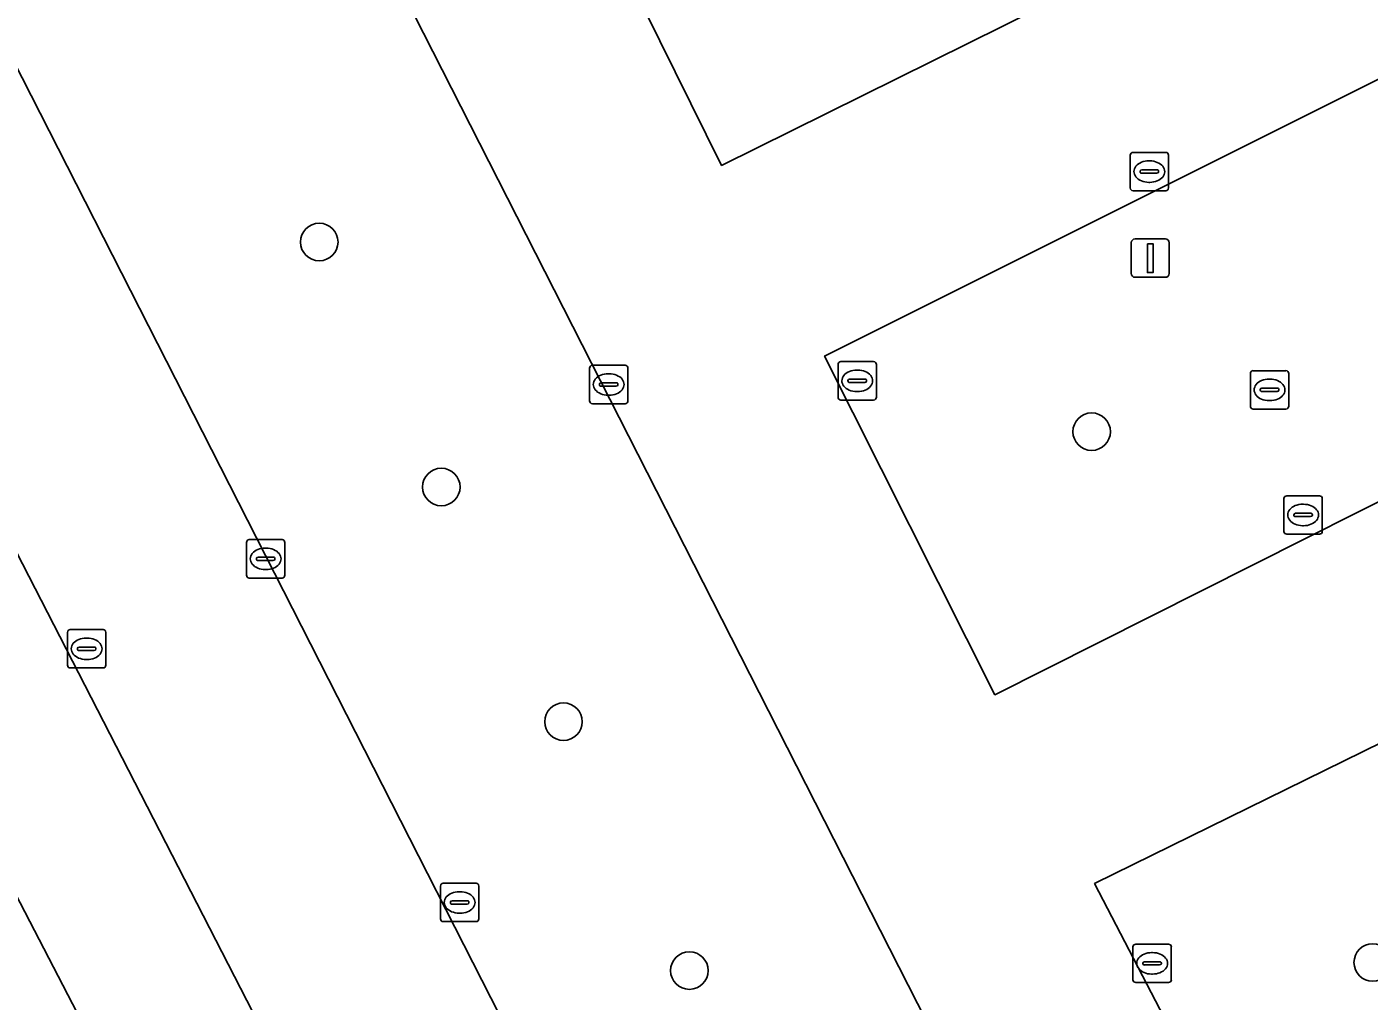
# Model space of a CAD drawing. Extents: x 158835 to 160077, y 386387 to 387778.
# Drawn here: x 159734.01 to 159768.98, y 387544.48 to 387569.85 of the extents above; entities that cross this region are included whole.
import ezdxf

# ---------------------------------------------------------------- set-up
doc = ezdxf.new("R2010")
doc.units = 0
for name, color, linetype in [('IMGEO_Boom', 7, 'Continuous'), ('IMGEO_Groenvoorziening', 7, 'Continuous'), ('IMGEO_Kolk', 7, 'Continuous'), ('IMGEO_Lichtmast', 7, 'Continuous'), ('IMGEO_Parkeervlak_open', 7, 'Continuous'), ('IMGEO_Rijbaan_lokaal_open', 7, 'Continuous'), ('IMGEO_Rioolput', 7, 'Continuous')]:
    doc.layers.add(name, color=color, linetype=linetype)

msp = doc.modelspace()

# ---------------------------------------------------------------- linework, layer by layer
at = {"layer": 'IMGEO_Boom'}
for centre in [(159741.624, 387564.246), (159761.747, 387559.307), (159744.803, 387557.866), (159747.986, 387551.755), (159769.071, 387545.484), (159751.267, 387545.273)]:
    msp.add_circle(centre, 0.489, dxfattribs=at)
at = {"layer": 'IMGEO_Groenvoorziening'}
msp.add_lwpolyline([(159751.991, 387503.85), (159753.045, 387504.509), (159755.09, 387505.792), (159752.662, 387510.527), (159744.226, 387526.982), (159729.246, 387555.865)], dxfattribs=at)
at = {"layer": 'IMGEO_Kolk'}
for p, q in [((159762.75, 387565.654), (159762.75, 387566.506)), ((159762.825, 387566.58), (159763.677, 387566.58)), ((159763.238, 387566.36), (159763.263, 387566.36)), ((159763.751, 387566.506), (159763.751, 387565.654)), ((159763.009, 387566.074), (159763.009, 387566.086)), ((159763.447, 387566.037), (159763.049, 387566.037)), ((159763.052, 387566.123), (159763.45, 387566.123)), ((159763.493, 387566.086), (159763.493, 387566.074)), ((159763.677, 387565.58), (159762.825, 387565.58)), ((159763.261, 387565.8), (159763.236, 387565.8)), ((159748.739, 387561.036), (159749.591, 387561.036)), ((159755.14, 387560.206), (159755.14, 387561.058)), ((159755.215, 387561.132), (159756.067, 387561.132)), ((159756.141, 387561.058), (159756.141, 387560.206)), ((159748.664, 387560.11), (159748.664, 387560.962)), ((159749.152, 387560.816), (159749.177, 387560.816)), ((159749.665, 387560.962), (159749.665, 387560.11)), ((159755.442, 387560.675), (159755.84, 387560.675)), ((159755.628, 387560.912), (159755.653, 387560.912)), ((159748.923, 387560.53), (159748.923, 387560.542)), ((159749.361, 387560.493), (159748.963, 387560.493)), ((159748.966, 387560.579), (159749.364, 387560.579)), ((159749.407, 387560.542), (159749.407, 387560.53)), ((159755.399, 387560.626), (159755.399, 387560.638)), ((159755.837, 387560.589), (159755.439, 387560.589)), ((159755.651, 387560.352), (159755.626, 387560.352)), ((159755.883, 387560.638), (159755.883, 387560.626)), ((159749.591, 387560.036), (159748.739, 387560.036)), ((159749.175, 387560.256), (159749.15, 387560.256)), ((159756.067, 387560.132), (159755.215, 387560.132)), ((159766.756, 387556.712), (159766.756, 387557.564)), ((159766.831, 387557.638), (159767.683, 387557.638)), ((159767.757, 387557.564), (159767.757, 387556.712)), ((159767.058, 387557.181), (159767.456, 387557.181)), ((159767.244, 387557.418), (159767.269, 387557.418)), ((159767.015, 387557.132), (159767.015, 387557.144)), ((159767.453, 387557.095), (159767.055, 387557.095)), ((159767.267, 387556.858), (159767.242, 387556.858)), ((159767.499, 387557.144), (159767.499, 387557.132)), ((159739.802, 387556.496), (159740.654, 387556.496)), ((159767.683, 387556.638), (159766.831, 387556.638)), ((159739.727, 387555.57), (159739.727, 387556.422)), ((159740.215, 387556.276), (159740.24, 387556.276)), ((159740.728, 387556.422), (159740.728, 387555.57)), ((159739.986, 387555.99), (159739.986, 387556.002)), ((159740.424, 387555.953), (159740.026, 387555.953)), ((159740.029, 387556.039), (159740.427, 387556.039)), ((159740.47, 387556.002), (159740.47, 387555.99)), ((159740.654, 387555.496), (159739.802, 387555.496)), ((159740.238, 387555.716), (159740.213, 387555.716)), ((159735.063, 387553.228), (159735.063, 387554.08)), ((159735.138, 387554.154), (159735.99, 387554.154)), ((159736.064, 387554.08), (159736.064, 387553.228)), ((159735.322, 387553.648), (159735.322, 387553.66)), ((159735.365, 387553.697), (159735.763, 387553.697)), ((159735.551, 387553.934), (159735.576, 387553.934)), ((159735.806, 387553.66), (159735.806, 387553.648)), ((159735.76, 387553.611), (159735.362, 387553.611)), ((159735.574, 387553.374), (159735.549, 387553.374)), ((159735.99, 387553.154), (159735.138, 387553.154)), ((159762.897, 387545.962), (159763.749, 387545.962)), ((159762.822, 387545.036), (159762.822, 387545.888)), ((159763.31, 387545.742), (159763.335, 387545.742)), ((159763.823, 387545.888), (159763.823, 387545.036)), ((159763.081, 387545.456), (159763.081, 387545.468)), ((159763.519, 387545.419), (159763.121, 387545.419)), ((159763.124, 387545.505), (159763.522, 387545.505)), ((159763.565, 387545.468), (159763.565, 387545.456)), ((159763.749, 387544.962), (159762.897, 387544.962)), ((159763.333, 387545.182), (159763.308, 387545.182))]:
    msp.add_line(p, q, dxfattribs=at)
for points in [[(159762.75, 387565.654), (159762.75, 387566.506)], [(159762.825, 387566.58), (159763.677, 387566.58)], [(159763.751, 387566.506), (159763.751, 387565.654)], [(159763.677, 387565.58), (159762.825, 387565.58)], [(159748.739, 387561.036), (159749.591, 387561.036)], [(159755.14, 387560.206), (159755.14, 387561.058)], [(159755.215, 387561.132), (159756.067, 387561.132)], [(159756.141, 387561.058), (159756.141, 387560.206)], [(159748.664, 387560.11), (159748.664, 387560.962)], [(159749.665, 387560.962), (159749.665, 387560.11)], [(159749.591, 387560.036), (159748.739, 387560.036)], [(159756.067, 387560.132), (159755.215, 387560.132)], [(159766.756, 387556.712), (159766.756, 387557.564)], [(159766.831, 387557.638), (159767.683, 387557.638)], [(159767.757, 387557.564), (159767.757, 387556.712)], [(159739.802, 387556.496), (159740.654, 387556.496)], [(159767.683, 387556.638), (159766.831, 387556.638)], [(159739.727, 387555.57), (159739.727, 387556.422)], [(159740.728, 387556.422), (159740.728, 387555.57)], [(159740.654, 387555.496), (159739.802, 387555.496)], [(159735.063, 387553.228), (159735.063, 387554.08)], [(159735.138, 387554.154), (159735.99, 387554.154)], [(159736.064, 387554.08), (159736.064, 387553.228)], [(159735.99, 387553.154), (159735.138, 387553.154)], [(159762.897, 387545.962), (159763.749, 387545.962)], [(159762.822, 387545.036), (159762.822, 387545.888)], [(159763.823, 387545.888), (159763.823, 387545.036)], [(159763.749, 387544.962), (159762.897, 387544.962)]]:
    msp.add_lwpolyline(points, dxfattribs=at)
for centre, radius, start, end in [((159762.827, 387566.504), 0.0765, 91.552, 178.448), ((159762.827, 387566.504), 0.0765, 91.552, 178.448), ((159763.675, 387566.504), 0.0765, 1.552, 88.448), ((159763.675, 387566.504), 0.0765, 1.552, 88.448), ((159763.049, 387566.083), 0.0403, 85.8775, 175.7526), ((159763.046, 387566.073), 0.0366, 178.938, 274.7102), ((159763.45, 387566.08), 0.043, 264.8664, 352.4533), ((159763.454, 387566.085), 0.0386, 1.7309, 96.639), ((159762.827, 387565.656), 0.0765, 181.552, 268.448), ((159762.827, 387565.656), 0.0765, 181.552, 268.448), ((159763.675, 387565.656), 0.0765, 271.552, 358.448), ((159763.675, 387565.656), 0.0765, 271.552, 358.448), ((159748.741, 387560.96), 0.0765, 91.552, 178.448), ((159748.741, 387560.96), 0.0765, 91.552, 178.448), ((159749.589, 387560.96), 0.0765, 1.552, 88.448), ((159749.589, 387560.96), 0.0765, 1.552, 88.448), ((159755.217, 387561.056), 0.0765, 91.552, 178.448), ((159755.217, 387561.056), 0.0765, 91.552, 178.448), ((159756.065, 387561.056), 0.0765, 1.552, 88.448), ((159756.065, 387561.056), 0.0765, 1.552, 88.448), ((159755.439, 387560.635), 0.0403, 85.8775, 175.7526), ((159755.844, 387560.637), 0.0386, 1.7309, 96.639), ((159748.963, 387560.539), 0.0403, 85.8775, 175.7526), ((159748.96, 387560.529), 0.0366, 178.938, 274.7102), ((159749.364, 387560.536), 0.043, 264.8664, 352.4533), ((159749.368, 387560.541), 0.0386, 1.7309, 96.639), ((159755.436, 387560.625), 0.0366, 178.938, 274.7102), ((159755.84, 387560.632), 0.043, 264.8664, 352.4533), ((159748.741, 387560.112), 0.0765, 181.552, 268.448), ((159748.741, 387560.112), 0.0765, 181.552, 268.448), ((159749.589, 387560.112), 0.0765, 271.552, 358.448), ((159749.589, 387560.112), 0.0765, 271.552, 358.448), ((159755.217, 387560.208), 0.0765, 181.552, 268.448), ((159755.217, 387560.208), 0.0765, 181.552, 268.448), ((159756.065, 387560.208), 0.0765, 271.552, 358.448), ((159756.065, 387560.208), 0.0765, 271.552, 358.448), ((159766.833, 387557.562), 0.0765, 91.552, 178.448), ((159766.833, 387557.562), 0.0765, 91.552, 178.448), ((159767.681, 387557.562), 0.0765, 1.552, 88.448), ((159767.681, 387557.562), 0.0765, 1.552, 88.448), ((159767.055, 387557.141), 0.0403, 85.8775, 175.7526), ((159767.46, 387557.143), 0.0386, 1.7309, 96.639), ((159767.052, 387557.131), 0.0366, 178.938, 274.7102), ((159767.456, 387557.138), 0.043, 264.8664, 352.4533), ((159739.804, 387556.42), 0.0765, 91.552, 178.448), ((159739.804, 387556.42), 0.0765, 91.552, 178.448), ((159740.652, 387556.42), 0.0765, 1.552, 88.448), ((159740.652, 387556.42), 0.0765, 1.552, 88.448), ((159766.833, 387556.714), 0.0765, 181.552, 268.448), ((159766.833, 387556.714), 0.0765, 181.552, 268.448), ((159767.681, 387556.714), 0.0765, 271.552, 358.448), ((159767.681, 387556.714), 0.0765, 271.552, 358.448), ((159740.026, 387555.999), 0.0403, 85.8775, 175.7526), ((159740.023, 387555.989), 0.0366, 178.938, 274.7102), ((159740.427, 387555.996), 0.043, 264.8664, 352.4533), ((159740.431, 387556.001), 0.0386, 1.7309, 96.639), ((159739.804, 387555.572), 0.0765, 181.552, 268.448), ((159739.804, 387555.572), 0.0765, 181.552, 268.448), ((159740.652, 387555.572), 0.0765, 271.552, 358.448), ((159740.652, 387555.572), 0.0765, 271.552, 358.448), ((159735.14, 387554.078), 0.0765, 91.552, 178.448), ((159735.14, 387554.078), 0.0765, 91.552, 178.448), ((159735.988, 387554.078), 0.0765, 1.552, 88.448), ((159735.988, 387554.078), 0.0765, 1.552, 88.448), ((159735.362, 387553.657), 0.0403, 85.8775, 175.7526), ((159735.767, 387553.659), 0.0386, 1.7309, 96.639), ((159735.359, 387553.647), 0.0366, 178.938, 274.7102), ((159735.763, 387553.654), 0.043, 264.8664, 352.4533), ((159735.14, 387553.23), 0.0765, 181.552, 268.448), ((159735.14, 387553.23), 0.0765, 181.552, 268.448), ((159735.988, 387553.23), 0.0765, 271.552, 358.448), ((159735.988, 387553.23), 0.0765, 271.552, 358.448), ((159762.899, 387545.886), 0.0765, 91.552, 178.448), ((159762.899, 387545.886), 0.0765, 91.552, 178.448), ((159763.747, 387545.886), 0.0765, 1.552, 88.448), ((159763.747, 387545.886), 0.0765, 1.552, 88.448), ((159763.121, 387545.465), 0.0403, 85.8775, 175.7526), ((159763.118, 387545.455), 0.0366, 178.938, 274.7102), ((159763.522, 387545.462), 0.043, 264.8664, 352.4533), ((159763.526, 387545.467), 0.0386, 1.7309, 96.639), ((159762.899, 387545.038), 0.0765, 181.552, 268.448), ((159762.899, 387545.038), 0.0765, 181.552, 268.448), ((159763.747, 387545.038), 0.0765, 271.552, 358.448), ((159763.747, 387545.038), 0.0765, 271.552, 358.448)]:
    msp.add_arc(centre, radius, start, end, dxfattribs=at)
for centre, major_axis, ratio, start_param, end_param in [((159763.237, 387566.08), (-0.387, 0.002), 0.722429, 4.712389, 7.853982), ((159763.262, 387566.08), (-0.39, 0.002), 0.717154, 1.570796, 4.712389), ((159749.151, 387560.536), (-0.387, 0.002), 0.722429, 4.712389, 7.853982), ((159749.176, 387560.536), (-0.39, 0.002), 0.717154, 1.570796, 4.712389), ((159755.627, 387560.632), (-0.387, 0.002), 0.722429, 4.712389, 7.853982), ((159755.652, 387560.632), (-0.39, 0.002), 0.717154, 1.570796, 4.712389), ((159767.243, 387557.138), (-0.387, 0.002), 0.722429, 4.712389, 7.853982), ((159767.268, 387557.138), (-0.39, 0.002), 0.717154, 1.570796, 4.712389), ((159740.214, 387555.996), (-0.387, 0.002), 0.722429, 4.712389, 7.853982), ((159740.239, 387555.996), (-0.39, 0.002), 0.717154, 1.570796, 4.712389), ((159735.55, 387553.654), (-0.387, 0.002), 0.722429, 4.712389, 7.853982), ((159735.575, 387553.654), (-0.39, 0.002), 0.717154, 1.570796, 4.712389), ((159763.309, 387545.462), (-0.387, 0.002), 0.722429, 4.712389, 7.853982), ((159763.334, 387545.462), (-0.39, 0.002), 0.717154, 1.570796, 4.712389)]:
    msp.add_ellipse(centre, major_axis=major_axis, ratio=ratio, start_param=start_param, end_param=end_param, dxfattribs=at)
at = {"layer": 'IMGEO_Lichtmast'}
for p, q in [((159762.78, 387563.427), (159762.78, 387564.227)), ((159762.78, 387564.227), (159762.78, 387563.427)), ((159762.88, 387564.327), (159763.67, 387564.327)), ((159763.67, 387564.327), (159762.88, 387564.327)), ((159763.77, 387564.227), (159763.77, 387563.427)), ((159763.77, 387563.427), (159763.77, 387564.227)), ((159763.67, 387563.327), (159762.88, 387563.327)), ((159762.88, 387563.327), (159763.67, 387563.327))]:
    msp.add_line(p, q, dxfattribs=at)
msp.add_lwpolyline([(159763.2, 387564.202), (159763.35, 387564.202), (159763.35, 387563.452), (159763.2, 387563.452), (159763.2, 387564.202)], dxfattribs=at)
for centre, start, end in [((159762.88, 387564.227), 90, 180), ((159762.88, 387564.227), 90, 180), ((159763.67, 387564.227), 0, 90), ((159763.67, 387564.227), 360, 90), ((159762.88, 387563.427), 180, 270), ((159762.88, 387563.427), 180, 270), ((159763.67, 387563.427), 270, 0), ((159763.67, 387563.427), 270, 0)]:
    msp.add_arc(centre, 0.1, start, end, dxfattribs=at)
at = {"layer": 'IMGEO_Parkeervlak_open'}
for points in [[(159730.973, 387595.918), (159722.143, 387591.553), (159758.299, 387520.623), (159766.682, 387525.812)], [(159763.329, 387582.924), (159747.69, 387575.16), (159752.108, 387566.241), (159768.621, 387574.421)], [(159771.547, 387569.651), (159754.789, 387561.277), (159759.228, 387552.456), (159776.759, 387561.277)], [(159779.817, 387556.38), (159761.824, 387547.538), (159766.354, 387538.827), (159785.008, 387548.04)]]:
    msp.add_lwpolyline(points, close=True, dxfattribs=at)
for points in [[(159768.637, 387520.357), (159756.125, 387512.608), (159718.148, 387586.489)], [(159717.648, 387585.572), (159714.76, 387584.105), (159729.246, 387555.865), (159744.226, 387526.982), (159752.662, 387510.527), (159754.927, 387511.726)]]:
    msp.add_lwpolyline(points, dxfattribs=at)
at = {"layer": 'IMGEO_Rijbaan_lokaal_open'}
for points in [[(159730.973, 387595.918), (159766.682, 387525.812), (159758.299, 387520.623), (159722.143, 387591.553)], [(159747.69, 387575.16), (159763.329, 387582.924), (159768.621, 387574.421), (159752.108, 387566.241)], [(159771.547, 387569.651), (159776.759, 387561.277), (159759.228, 387552.456), (159754.789, 387561.277)], [(159779.817, 387556.38), (159785.008, 387548.04), (159766.354, 387538.827), (159761.824, 387547.538)]]:
    msp.add_lwpolyline(points, close=True, dxfattribs=at)
msp.add_lwpolyline([(159717.689, 387587.183), (159717.91, 387586.986), (159718.059, 387586.723), (159718.148, 387586.489), (159756.125, 387512.608), (159768.637, 387520.357)], dxfattribs=at)
at = {"layer": 'IMGEO_Rioolput'}
for p, q in [((159765.882, 387559.97), (159765.882, 387560.822)), ((159765.957, 387560.896), (159766.809, 387560.896)), ((159766.37, 387560.676), (159766.395, 387560.676)), ((159766.883, 387560.822), (159766.883, 387559.97)), ((159766.141, 387560.39), (159766.141, 387560.402)), ((159766.579, 387560.353), (159766.181, 387560.353)), ((159766.184, 387560.439), (159766.582, 387560.439)), ((159766.625, 387560.402), (159766.625, 387560.39)), ((159766.393, 387560.116), (159766.368, 387560.116)), ((159766.809, 387559.896), (159765.957, 387559.896)), ((159744.781, 387546.622), (159744.781, 387547.474)), ((159744.856, 387547.548), (159745.708, 387547.548)), ((159745.782, 387547.474), (159745.782, 387546.622)), ((159745.04, 387547.042), (159745.04, 387547.054)), ((159745.083, 387547.091), (159745.481, 387547.091)), ((159745.269, 387547.328), (159745.294, 387547.328)), ((159745.524, 387547.054), (159745.524, 387547.042)), ((159745.478, 387547.005), (159745.08, 387547.005)), ((159745.292, 387546.768), (159745.267, 387546.768)), ((159745.708, 387546.548), (159744.856, 387546.548))]:
    msp.add_line(p, q, dxfattribs=at)
for points in [[(159765.882, 387559.97), (159765.882, 387560.822)], [(159765.957, 387560.896), (159766.809, 387560.896)], [(159766.883, 387560.822), (159766.883, 387559.97)], [(159766.809, 387559.896), (159765.957, 387559.896)], [(159744.781, 387546.622), (159744.781, 387547.474)], [(159744.856, 387547.548), (159745.708, 387547.548)], [(159745.782, 387547.474), (159745.782, 387546.622)], [(159745.708, 387546.548), (159744.856, 387546.548)]]:
    msp.add_lwpolyline(points, dxfattribs=at)
for centre, radius, start, end in [((159765.959, 387560.82), 0.0765, 91.552, 178.448), ((159765.959, 387560.82), 0.0765, 91.552, 178.448), ((159766.807, 387560.82), 0.0765, 1.552, 88.448), ((159766.807, 387560.82), 0.0765, 1.552, 88.448), ((159766.181, 387560.399), 0.0403, 85.8775, 175.7526), ((159766.178, 387560.389), 0.0366, 178.938, 274.7102), ((159766.582, 387560.396), 0.043, 264.8664, 352.4533), ((159766.586, 387560.401), 0.0386, 1.7309, 96.639), ((159765.959, 387559.972), 0.0765, 181.552, 268.448), ((159765.959, 387559.972), 0.0765, 181.552, 268.448), ((159766.807, 387559.972), 0.0765, 271.552, 358.448), ((159766.807, 387559.972), 0.0765, 271.552, 358.448), ((159744.858, 387547.472), 0.0765, 91.552, 178.448), ((159744.858, 387547.472), 0.0765, 91.552, 178.448), ((159745.706, 387547.472), 0.0765, 1.552, 88.448), ((159745.706, 387547.472), 0.0765, 1.552, 88.448), ((159745.08, 387547.051), 0.0403, 85.8775, 175.7526), ((159745.077, 387547.041), 0.0366, 178.938, 274.7102), ((159745.481, 387547.048), 0.043, 264.8664, 352.4533), ((159745.485, 387547.053), 0.0386, 1.7309, 96.639), ((159744.858, 387546.624), 0.0765, 181.552, 268.448), ((159744.858, 387546.624), 0.0765, 181.552, 268.448), ((159745.706, 387546.624), 0.0765, 271.552, 358.448), ((159745.706, 387546.624), 0.0765, 271.552, 358.448)]:
    msp.add_arc(centre, radius, start, end, dxfattribs=at)
for centre, major_axis, ratio, start_param, end_param in [((159766.369, 387560.396), (-0.387, 0.002), 0.722429, 4.712389, 7.853982), ((159766.394, 387560.396), (-0.39, 0.002), 0.717154, 1.570796, 4.712389), ((159745.268, 387547.048), (-0.387, 0.002), 0.722429, 4.712389, 7.853982), ((159745.293, 387547.048), (-0.39, 0.002), 0.717154, 1.570796, 4.712389)]:
    msp.add_ellipse(centre, major_axis=major_axis, ratio=ratio, start_param=start_param, end_param=end_param, dxfattribs=at)

doc.saveas('drawing.dxf')
